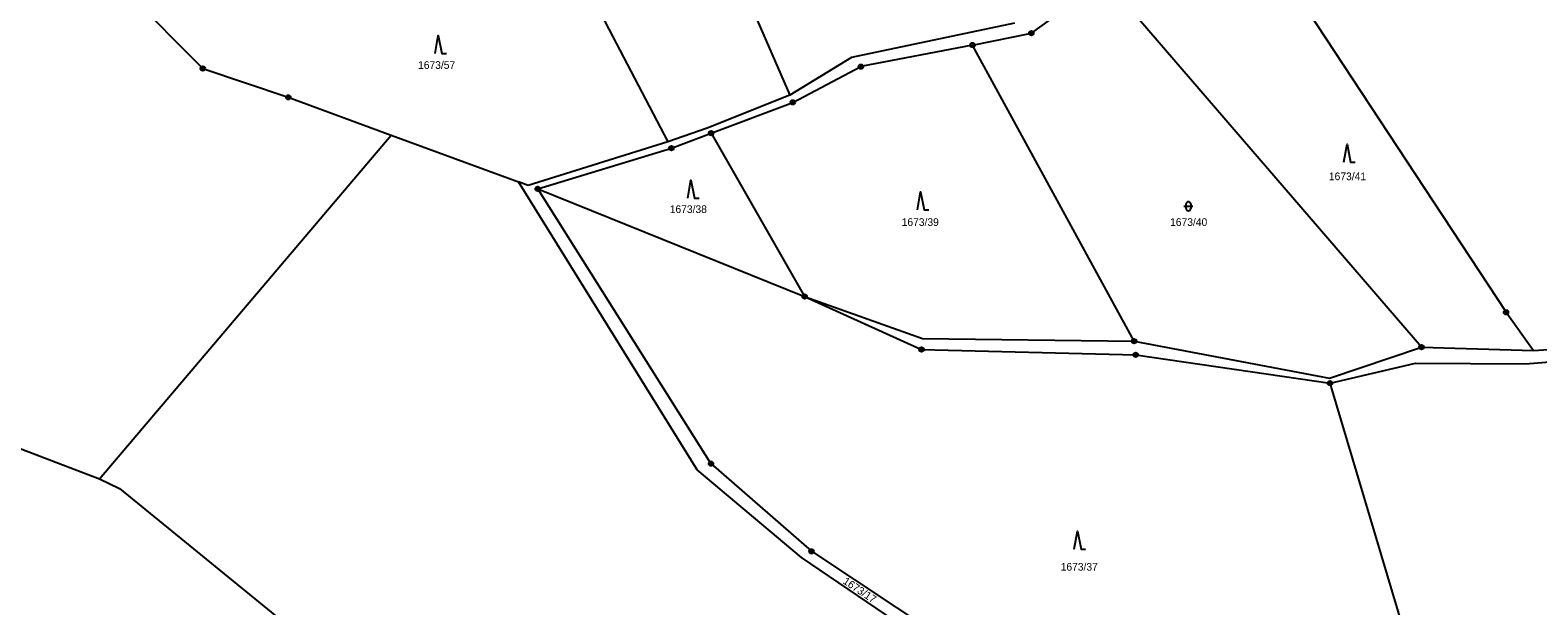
# Model space of a CAD drawing. Extents: x -445050 to -440454, y -1134563 to -1129741.
# Drawn here: x -444375.4 to -444041.9, y -1133247.2 to -1133119.7 of the extents above; entities that cross this region are included whole.
import ezdxf

# ---------------------------------------------------------------- set-up
doc = ezdxf.new("R2010")
doc.units = 0
for name, color, linetype in [('Vrstva 1', 7, 'Continuous'), ('Vrstva 18', 7, 'Continuous'), ('Vrstva 24', 7, 'Continuous'), ('Vrstva 25', 7, 'Continuous')]:
    doc.layers.add(name, color=color, linetype=linetype)

msp = doc.modelspace()

# ---------------------------------------------------------------- linework, layer by layer
at = {"layer": 'Vrstva 1'}
for points in [[(-444229.52, -1133083.1), (-444207.38, -1133134.17)], [(-444261.37, -1133092.78), (-444234.32, -1133144.46)], [(-444108.88, -1133090.88), (-444048.89, -1133182.21)], [(-444153.92, -1133120.41), (-444137.56, -1133108.63)], [(-444067.6, -1133189.92), (-444137.56, -1133108.63)], [(-444353.8, -1133111.5), (-444337.23, -1133128.23)], [(-444157.64, -1133118.19), (-444193.72, -1133125.8)], [(-444166.92, -1133123.05), (-444153.92, -1133120.41)], [(-444166.92, -1133123.05), (-444191.66, -1133127.83)], [(-444131.19, -1133188.6), (-444166.92, -1133123.05)], [(-444193.72, -1133125.8), (-444207.38, -1133134.17)], [(-444337.23, -1133128.23), (-444318.31, -1133134.61)], [(-444206.7, -1133135.73), (-444191.66, -1133127.83)], [(-444318.31, -1133134.61), (-444295.54, -1133142.98)], [(-444207.38, -1133134.17), (-444225.65, -1133141.46)], [(-444224.75, -1133142.54), (-444206.7, -1133135.73)], [(-444360.1, -1133219.12), (-444295.54, -1133142.98)], [(-444295.54, -1133142.98), (-444267.4, -1133153.32)], [(-444225.65, -1133141.46), (-444234.32, -1133144.46)], [(-444233.55, -1133145.86), (-444224.75, -1133142.54)], [(-444224.75, -1133142.54), (-444204.08, -1133178.71)], [(-444234.32, -1133144.46), (-444265.22, -1133154.12)], [(-444263.14, -1133154.89), (-444233.55, -1133145.86)], [(-444227.83, -1133217.12), (-444267.4, -1133153.32)], [(-444265.22, -1133154.12), (-444267.4, -1133153.32)], [(-444263.14, -1133154.89), (-444204.08, -1133178.71)], [(-444224.8, -1133215.72), (-444263.14, -1133154.89)], [(-444469.24, -1133177.38), (-444360.1, -1133219.12)], [(-444204.08, -1133178.71), (-444178.23, -1133190.46)], [(-444204.08, -1133178.71), (-444178, -1133188.04)], [(-444048.89, -1133182.21), (-444042.84, -1133190.65)], [(-444178.23, -1133190.46), (-444130.84, -1133191.64)], [(-444178, -1133188.04), (-444131.19, -1133188.6)], [(-444131.19, -1133188.6), (-444087.99, -1133196.78)], [(-444087.99, -1133196.78), (-444067.6, -1133189.92)], [(-444067.6, -1133189.92), (-444042.84, -1133190.65)], [(-444042.84, -1133190.65), (-444019.43, -1133189.12)], [(-444130.84, -1133191.64), (-444087.84, -1133197.91)], [(-444087.84, -1133197.91), (-444068.96, -1133193.45)], [(-444068.96, -1133193.45), (-444044.57, -1133193.66)], [(-444044.57, -1133193.66), (-444020.1, -1133191.61)], [(-444056.28, -1133303.84), (-444087.84, -1133197.91)], [(-444204.74, -1133236.52), (-444227.83, -1133217.12)], [(-444224.8, -1133215.72), (-444202.55, -1133235.13)], [(-444360.1, -1133219.12), (-444355.66, -1133221.22)], [(-444355.66, -1133221.22), (-444301.76, -1133265.23)], [(-444165.74, -1133263.01), (-444204.74, -1133236.52)], [(-444202.55, -1133235.13), (-444164.83, -1133260.21)]]:
    msp.add_lwpolyline(points, dxfattribs=at)
at = {"layer": 'Vrstva 24'}
for centre, radius in [((-444153.92, -1133120.41), 0.5), ((-444153.92, -1133120.41), 0.1), ((-444166.92, -1133123.05), 0.5), ((-444166.92, -1133123.05), 0.1), ((-444191.66, -1133127.83), 0.5), ((-444337.23, -1133128.23), 0.5), ((-444337.23, -1133128.23), 0.1), ((-444191.66, -1133127.83), 0.1), ((-444318.31, -1133134.61), 0.5), ((-444318.31, -1133134.61), 0.1), ((-444206.7, -1133135.73), 0.5), ((-444206.7, -1133135.73), 0.1), ((-444224.75, -1133142.54), 0.5), ((-444224.75, -1133142.54), 0.1), ((-444233.55, -1133145.86), 0.5), ((-444233.55, -1133145.86), 0.1), ((-444263.14, -1133154.89), 0.5), ((-444263.14, -1133154.89), 0.1), ((-444204.08, -1133178.71), 0.5), ((-444204.08, -1133178.71), 0.1), ((-444048.89, -1133182.21), 0.5), ((-444048.89, -1133182.21), 0.1), ((-444178.23, -1133190.46), 0.5), ((-444178.23, -1133190.46), 0.1), ((-444131.19, -1133188.6), 0.5), ((-444131.19, -1133188.6), 0.1), ((-444067.6, -1133189.92), 0.5), ((-444067.6, -1133189.92), 0.1), ((-444130.84, -1133191.64), 0.5), ((-444130.84, -1133191.64), 0.1), ((-444087.84, -1133197.91), 0.5), ((-444087.84, -1133197.91), 0.1), ((-444224.8, -1133215.72), 0.5), ((-444224.8, -1133215.72), 0.1), ((-444202.55, -1133235.13), 0.5), ((-444202.55, -1133235.13), 0.1)]:
    msp.add_circle(centre, radius, dxfattribs=at)
at = {"layer": 'Vrstva 25'}
for p, q in [((-444120.17, -1133158.73), (-444118.17, -1133158.73)), ((-444119.67, -1133159.23), (-444119.67, -1133158.23)), ((-444118.67, -1133158.23), (-444118.67, -1133159.23))]:
    msp.add_line(p, q, dxfattribs=at)
for points in [[(-444285.83, -1133124.95), (-444285.13, -1133120.95), (-444284.33, -1133124.95), (-444283.33, -1133124.95)], [(-444084.78, -1133148.96), (-444084.08, -1133144.96), (-444083.28, -1133148.96), (-444082.28, -1133148.96)], [(-444229.93, -1133156.93), (-444229.23, -1133152.93), (-444228.43, -1133156.93), (-444227.43, -1133156.93)], [(-444179.13, -1133159.53), (-444178.43, -1133155.53), (-444177.63, -1133159.53), (-444176.63, -1133159.53)], [(-444144.42, -1133234.66), (-444143.72, -1133230.66), (-444142.92, -1133234.66), (-444141.92, -1133234.66)]]:
    msp.add_lwpolyline(points, dxfattribs=at)
for centre, start, end in [((-444119.17, -1133158.23), 0, 180), ((-444119.17, -1133159.23), 180, 0)]:
    msp.add_arc(centre, 0.5, start, end, dxfattribs=at)

# ---------------------------------------------------------------- texts
at = {"layer": 'Vrstva 18'}
for s, p in [('1673/57', (-444289.61, -1133128.32)), ('1673/41', (-444088.09, -1133152.96)), ('1673/38', (-444233.92, -1133160.23)), ('1673/39', (-444182.61, -1133163.09)), ('1673/40', (-444123.22, -1133163.09)), ('1673/37', (-444147.43, -1133239.41))]:
    msp.add_text(s, height=1.7, dxfattribs=at).set_placement(p)
msp.add_text('1673/17', height=1.7, rotation=326.2356, dxfattribs=at).set_placement((-444195.78, -1133242.13))

doc.saveas('drawing.dxf')
